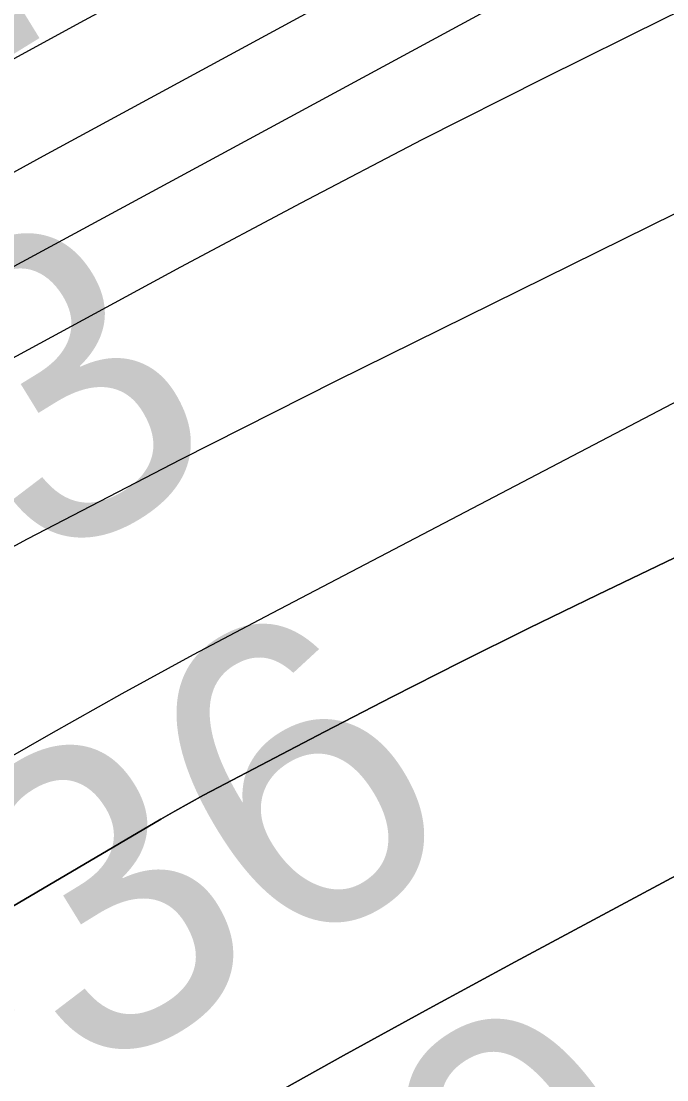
# Model space of a CAD drawing. Extents: x 3445503 to 3483459, y 540493 to 566012.
# Drawn here: x 3476409.2 to 3476550.2, y 551710 to 551941.1 of the extents above; entities that cross this region are included whole.
import ezdxf

# ---------------------------------------------------------------- set-up
doc = ezdxf.new("R2010")
doc.units = 0
for name, color, linetype in [('V-RIVR-EDGE', 7, 'Continuous'), ('V-RIVR-RANG', 7, 'Continuous'), ('V-TOPO-DPTH', 7, 'Continuous'), ('V-TOPO-MAJR', 7, 'Continuous'), ('V-TOPO-MINR', 7, 'Continuous')]:
    doc.layers.add(name, color=color, linetype=linetype)

msp = doc.modelspace()

# ---------------------------------------------------------------- linework, layer by layer
at = {"layer": 'V-RIVR-EDGE'}
msp.add_spline([(3477967.3848833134, 552440.8059690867), (3477956.324274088, 552434.4645256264), (3477946.922800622, 552428.2304005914), (3477938.2208844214, 552423.7327046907), (3477929.172198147, 552419.58349804), (3477921.163822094, 552414.388823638), (3477919.4179374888, 552411.2644546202), (3477918.3664526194, 552407.7907367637), (3477915.2291897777, 552404.3221764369), (3477908.61305155, 552399.8193230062), (3477903.741938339, 552398.0932089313), (3477897.8270765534, 552396.0220439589), (3477895.3893709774, 552394.2899127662), (3477890.1714876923, 552392.9122879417), (3477887.3861524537, 552391.1810163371), (3477883.9004003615, 552387.3656859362), (3477874.497207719, 552380.4363015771), (3477864.3996153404, 552373.8562660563), (3477857.0907965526, 552370.3980207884), (3477852.909785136, 552366.5844095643), (3477848.381144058, 552362.7716579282), (3477844.5451835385, 552357.9142981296), (3477836.8938926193, 552356.5426904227), (3477833.4090001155, 552353.0749896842), (3477830.613349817, 552347.1721621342), (3477822.605833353, 552342.3251173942), (3477810.0688162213, 552333.3176913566), (3477792.657247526, 552321.1936325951), (3477781.52192369, 552316.7019538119), (3477774.9023471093, 552310.8085817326), (3477768.981468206, 552306.3040091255), (3477763.756708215, 552302.1453470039), (3477759.9310627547, 552301.4595431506), (3477756.0985405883, 552297.9927020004), (3477741.122958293, 552286.9055151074), (3477723.7062320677, 552272.6956783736), (3477708.732368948, 552262.3037508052), (3477698.9806870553, 552255.0275963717), (3477689.5869498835, 552251.922138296), (3477683.6652113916, 552247.0699360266), (3477677.043915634, 552240.4813046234), (3477664.1601284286, 552231.8223678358), (3477659.2829980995, 552227.6628461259), (3477652.325247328, 552225.5942599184), (3477646.05759835, 552221.4381765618), (3477633.1695132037, 552211.0410914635), (3477593.4640879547, 552180.5476742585), (3477582.3218874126, 552173.2749581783), (3477570.133359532, 552164.6143022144), (3477532.8716569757, 552138.2864238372), (3477506.055176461, 552118.5377213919), (3477500.1351571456, 552114.3807784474), (3477492.8237595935, 552109.879644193), (3477485.8591321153, 552105.0300206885), (3477479.9494278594, 552105.044633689), (3477473.686936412, 552102.974328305), (3477446.1786349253, 552084.6178636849), (3477429.4631851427, 552072.8397154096), (3477413.0962246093, 552061.4083372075), (3477403.3445427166, 552054.1321827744), (3477399.864807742, 552052.7502600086), (3477395.341324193, 552051.0232863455), (3477385.9467274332, 552047.5701986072), (3477366.105189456, 552036.8426756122), (3477295.433217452, 551995.3016125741), (3477256.0874561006, 551969.6741510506), (3477245.9924424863, 551964.1370045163), (3477236.5866710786, 551956.1647311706), (3477232.406519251, 551952.6987496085), (3477223.3586925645, 551948.89717262), (3477210.8268329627, 551941.975524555), (3477195.5096381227, 551933.3226048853), (3477189.23941038, 551928.1236325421), (3477182.2756424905, 551923.6216386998), (3477175.6646617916, 551921.2045632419), (3477171.836437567, 551919.4758704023), (3477168.3515450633, 551916.0081696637), (3477159.6496288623, 551911.5104737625), (3477143.6328767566, 551901.1211249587), (3477124.4848789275, 551889.6966234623), (3477117.871319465, 551886.2366590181), (3477112.3066661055, 551885.2075234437), (3477107.4346933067, 551883.1337797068), (3477100.8211338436, 551879.6738152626), (3477094.5517656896, 551874.8224725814), (3477091.412783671, 551870.6586529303), (3477085.147713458, 551867.54545856), (3477074.3548617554, 551860.9671422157), (3477058.344126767, 551853.011201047), (3477036.0640236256, 551840.203917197), (3477024.5707550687, 551831.5415420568), (3477014.1263926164, 551825.3099957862), (3477007.5162715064, 551823.2405499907), (3476990.806838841, 551813.8958093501), (3476960.862550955, 551794.5024728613), (3476943.4492630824, 551781.6831547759), (3476927.7818598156, 551771.9882057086), (3476905.500897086, 551758.8332921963), (3476879.0389229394, 551741.8647674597), (3476864.071076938, 551733.9062475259), (3476854.3211142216, 551727.325352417), (3476848.0526056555, 551722.8216393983), (3476839.70175747, 551719.7136025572), (3476833.4427043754, 551719.0338158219), (3476830.31231824, 551718.3462927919), (3476827.173336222, 551714.182473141), (3476822.9949035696, 551711.4117509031), (3476800.371468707, 551700.343474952), (3476764.179302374, 551684.7895373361), (3476719.29037737, 551666.8236817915), (3476694.587181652, 551658.1939710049), (3476687.274064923, 551652.9975774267), (3476681.7085519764, 551651.6208121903), (3476674.7516607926, 551649.8998556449), (3476665.709851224, 551648.5316862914), (3476648.669121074, 551645.7927688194), (3476639.2779626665, 551643.7301997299), (3476627.4490986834, 551639.9354994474), (3476617.009034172, 551635.4421014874), (3476607.2625098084, 551630.2517250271), (3476595.080858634, 551624.3721063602), (3476590.5590942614, 551623.3403920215), (3476578.3920560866, 551623.3704776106), (3476574.5664106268, 551622.6846737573), (3476569.6944378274, 551620.6109300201), (3476563.7744185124, 551616.4539870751), (3476559.595126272, 551613.3356351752), (3476542.5552557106, 551610.944347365), (3476516.4692776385, 551605.4467418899), (3476500.8139086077, 551600.6186080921), (3476493.860455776, 551600.2881701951), (3476490.382439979, 551599.6015067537), (3476484.8160674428, 551597.8771118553), (3476475.769959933, 551594.7707941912), (3476466.7143969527, 551587.8405502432), (3476459.750629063, 551583.3385564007), (3476454.1842565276, 551581.6141615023), (3476446.5243697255, 551576.7662571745), (3476440.255001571, 551571.9149144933), (3476435.0311011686, 551568.1038820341), (3476422.854607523, 551564.3100413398), (3476402.3126526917, 551551.4984595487), (3476381.420489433, 551537.6448483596), (3476372.0198755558, 551531.7583529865), (3476359.8339264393, 551524.140586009), (3476350.7740655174, 551515.4721937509), (3476342.071289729, 551510.6268681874), (3476327.10172455, 551501.9730889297), (3476312.481508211, 551494.0137094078), (3476294.027910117, 551482.2398590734), (3476278.3630856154, 551473.5877989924), (3476258.5155305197, 551460.4268683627), (3476247.7175212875, 551451.7627740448), (3476240.7477362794, 551444.8273725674), (3476231.3445436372, 551437.8979882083), (3476220.5534111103, 551432.0149311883), (3476209.412070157, 551425.0898447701), (3476201.752183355, 551420.2419404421), (3476188.86323862, 551409.4972256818), (3476180.8488454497, 551401.8691436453), (3476169.01310476, 551395.2934060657), (3476157.8666062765, 551386.2825416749), (3476151.592940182, 551379.6930506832), (3476140.805246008, 551375.200512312), (3476129.659607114, 551366.5372775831), (3476121.6409160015, 551357.171047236), (3476113.974152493, 551349.5421056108), (3476103.18130079, 551342.9637892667), (3476089.95590104, 551336.7391197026), (3476064.211535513, 551328.8072470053), (3476038.8070633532, 551317.7458477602), (3476021.0538821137, 551308.0560562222), (3476001.9050246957, 551296.2839250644), (3475987.974050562, 551285.889418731), (3475980.311584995, 551279.9986254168), (3475968.8286314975, 551275.5078062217), (3475961.8691615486, 551272.74396069), (3475958.38169028, 551268.2333709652), (3475953.4976832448, 551261.2928119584), (3475933.6613027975, 551252.651066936), (3475913.8197648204, 551241.923543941), (3475899.54373979, 551232.5727861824), (3475888.3989604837, 551224.2571811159), (3475872.030280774, 551212.1305435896), (3475859.1439148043, 551202.4287178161), (3475843.822422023, 551192.0376498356), (3475828.851137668, 551182.688611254), (3475807.6165022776, 551170.9216376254), (3475790.902771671, 551159.8387486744), (3475778.359737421, 551148.3979150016), (3475750.8454188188, 551127.6080427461), (3475732.386663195, 551113.7484144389), (3475710.1082792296, 551101.6363899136), (3475688.5242950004, 551089.1750165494), (3475657.5457140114, 551073.2605554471), (3475627.610881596, 551057.6911452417), (3475610.205330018, 551048.0004941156), (3475592.8023572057, 551039.3527319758), (3475578.883417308, 551033.8250409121), (3475567.7575489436, 551033.1572884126), (3475559.4084199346, 551030.7445108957), (3475547.22161123, 551022.7791142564), (3475531.193684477, 551007.8705798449), (3475514.128026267, 550995.0504021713), (3475489.7561280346, 550979.8148682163), (3475462.248686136, 550961.8060332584), (3475436.832179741, 550945.8778187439), (3475412.1117922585, 550930.2955147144), (3475404.102556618, 550924.7532106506), (3475394.356891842, 550919.9104638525), (3475383.5657593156, 550914.0274068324), (3475369.9892915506, 550906.4130782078), (3475361.2813582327, 550899.4819746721), (3475348.7563753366, 550895.3413639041), (3475341.099067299, 550891.5363485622), (3475331.346525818, 550883.9125644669), (3475319.5056275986, 550875.251048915), (3475304.183275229, 550864.5123512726), (3475282.257678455, 550854.4852451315), (3475261.025621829, 550843.7611604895), (3475243.971997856, 550835.8077980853), (3475209.5136818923, 550818.5114142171), (3475176.085361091, 550795.9980066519), (3475149.619948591, 550777.6389632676), (3475114.789934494, 550750.6098084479), (3475097.3766466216, 550737.7904903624), (3475087.6146496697, 550726.3427799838), (3475078.202861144, 550715.9370990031), (3475072.9712244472, 550708.9973995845), (3475070.5317996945, 550706.5700090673), (3475067.0529243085, 550705.5357159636), (3475062.1826706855, 550704.1572315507), (3475055.2206219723, 550700.3504970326), (3475048.2534157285, 550694.4579845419), (3475043.3668299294, 550686.4745365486), (3475033.264080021, 550677.8087230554), (3475023.50638101, 550668.099160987), (3475018.97344199, 550662.5482610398), (3475016.528000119, 550657.6874628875), (3475015.1288855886, 550654.2146046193), (3475012.339252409, 550650.7451847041), (3475004.6767868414, 550644.8543913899), (3475000.49319666, 550639.9978911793), (3474998.0511931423, 550636.527611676), (3474987.9467240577, 550627.1665388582), (3474974.703272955, 550613.6416463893), (3474958.329435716, 550599.4292308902), (3474946.4885374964, 550590.7677153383), (3474937.4321149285, 550583.4898417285), (3474926.2856164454, 550574.4789773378), (3474912.7005527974, 550563.388352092), (3474895.6417712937, 550553.3492117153), (3474877.8877304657, 550543.3117905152), (3474859.783481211, 550532.2323399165), (3474849.689327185, 550527.0428230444), (3474846.203575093, 550523.2274926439), (3474838.546267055, 550519.4224773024), (3474826.015267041, 550512.8484588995), (3474803.3961301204, 550503.518331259), (3474763.728526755, 550488.3206191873), (3474757.461737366, 550484.5121654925), (3474754.3296320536, 550483.1293831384), (3474743.1960273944, 550479.3329636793), (3474732.059843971, 550474.4936552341), (3474701.4383481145, 550462.4022608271), (3474681.260355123, 550456.1947830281), (3474669.430631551, 550452.0524530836), (3474656.205231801, 550445.8277835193), (3474651.328101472, 550441.6682618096), (3474649.580497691, 550437.8486334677), (3474646.428621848, 550428.4703688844), (3474639.474309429, 550427.7923013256), (3474629.0385428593, 550425.0370516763), (3474622.08423044, 550424.3589841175), (3474617.2174151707, 550424.3710183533), (3474614.0844502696, 550422.6406063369), (3474611.296536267, 550419.8664457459), (3474606.4228442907, 550417.0974426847), (3474599.8170211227, 550416.7661451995), (3474592.512500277, 550415.0460482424), (3474584.1633712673, 550412.633270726), (3474580.6801979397, 550409.8608293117), (3474579.97806191, 550407.0815111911), (3474579.2707683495, 550402.2164150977), (3474577.524024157, 550398.7444164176), (3474572.3009833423, 550395.2810136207), (3474569.5259631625, 550397.7212979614), (3474568.8350017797, 550399.4611654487), (3474566.39901538, 550398.4242935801), (3474565.003339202, 550396.3419539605), (3474560.8317832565, 550396.3522690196), (3474558.046448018, 550394.620997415), (3474557.349469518, 550393.9274572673), (3474552.8216880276, 550390.4623352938), (3474550.030335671, 550386.2976560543), (3474547.2398429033, 550382.480606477), (3474544.4553672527, 550381.0969645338), (3474541.6777683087, 550382.4943598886), (3474539.93876041, 550382.1510281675), (3474539.237483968, 550379.7193397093), (3474537.4838630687, 550373.4663037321), (3474536.4297994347, 550368.9496968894), (3474533.638447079, 550364.7850176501), (3474528.767333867, 550363.058903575), (3474524.9425479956, 550362.7207293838), (3474521.1297963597, 550367.2493704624), (3474518.3504782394, 550367.9515064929), (3474514.8690240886, 550365.8743244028), (3474513.4733479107, 550363.7919847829), (3474515.539355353, 550355.7913450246), (3474514.1368024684, 550350.9279681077), (3474510.6458928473, 550345.0268597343), (3474504.717277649, 550337.393620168), (3474501.5877511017, 550337.0537268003), (3474494.9827875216, 550337.0700589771), (3474490.1151126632, 550336.7344635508), (3474486.2911863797, 550336.7439190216), (3474483.5049915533, 550334.665017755), (3474481.7616857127, 550332.5835377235), (3474479.668171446, 550329.4600282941), (3474476.1884364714, 550328.0781055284), (3474468.885634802, 550327.0532678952), (3474462.629160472, 550327.4163701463), (3474450.808032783, 550326.750336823), (3474441.4194531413, 550325.7306567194), (3474433.070324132, 550323.3178792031), (3474424.3727058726, 550320.5583316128), (3474416.3677681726, 550316.7541758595), (3474412.183318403, 550311.5500459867), (3474406.9585584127, 550307.3913838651), (3474397.2111744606, 550301.8533777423), (3474391.99586994, 550301.5186419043), (3474386.088744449, 550302.5761438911), (3474381.571278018, 550303.282577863), (3474374.9663144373, 550303.29891004), (3474367.313304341, 550301.232043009), (3474361.396723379, 550298.4656187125), (3474352.692228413, 550292.9250338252), (3474347.1249962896, 550290.8530092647), (3474344.6941674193, 550291.9019153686), (3474343.6555763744, 550293.6426424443), (3474340.8745390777, 550293.6495191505), (3474339.4754245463, 550290.1766608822), (3474332.171763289, 550288.804193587), (3474327.3015096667, 550287.4257091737), (3474316.868321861, 550285.713348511), (3474310.6084091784, 550284.6859321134), (3474304.3545136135, 550286.0919233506), (3474293.2303644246, 550286.119430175), (3474261.933379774, 550282.0252371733), (3474232.365087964, 550274.1028199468), (3474219.840105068, 550269.962209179), (3474206.624160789, 550267.5614658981), (3474200.707579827, 550264.7950416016), (3474193.397901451, 550260.9891666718), (3474172.5229299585, 550254.0881487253), (3474156.866701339, 550248.9123852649), (3474145.3846074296, 550244.7691957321), (3474138.0800865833, 550243.0490987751), (3474131.475123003, 550243.0654309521), (3474123.8212533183, 550240.6509342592), (3474116.8617833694, 550237.8870887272), (3474100.516312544, 550235.1464520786), (3474090.0865630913, 550234.8246100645), (3474081.393242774, 550233.8032107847), (3474068.173860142, 550230.0119488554), (3474051.4764617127, 550225.5340234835), (3474039.295670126, 550220.0020344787), (3474031.2976091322, 550218.9789160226), (3474029.5560224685, 550217.5926953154), (3474028.8504480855, 550213.4228585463), (3474027.1131593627, 550213.77478615), (3474025.036836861, 550217.603869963), (3474021.9098890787, 550218.3068655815), (3474017.0361971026, 550215.53786252), (3474014.6010702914, 550214.8486203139), (3474009.387484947, 550215.2091437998), (3474003.125853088, 550213.4864680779), (3473996.173259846, 550213.5036598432), (3473986.43791013, 550212.8324689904), (3473971.4812387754, 550209.3931346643), (3473947.8217916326, 550201.1084747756), (3473927.9965858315, 550196.985915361), (3473915.481058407, 550196.6692308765), (3473910.9584344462, 550195.2898868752), (3473900.519229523, 550191.1441185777), (3473896.3399372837, 550188.0257666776), (3473890.081743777, 550187.6936096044), (3473880.6914449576, 550185.9786701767), (3473877.557620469, 550183.9006284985), (3473876.1593655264, 550180.7753998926), (3473870.9371843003, 550177.6596267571), (3473863.28589338, 550176.2880190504), (3473852.851845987, 550174.2280287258), (3473846.584197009, 550170.071945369), (3473843.4469341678, 550166.6033850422), (3473829.887658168, 550165.9416496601), (3473817.364394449, 550162.4962982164), (3473797.202733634, 550162.8937839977), (3473790.9393825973, 550160.4758489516), (3473774.2359670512, 550153.5645159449), (3473761.365933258, 550150.4676537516), (3473751.280375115, 550148.7544335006), (3473741.5476041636, 550149.1261316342), (3473732.1598841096, 550148.454081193), (3473721.729275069, 550147.7846095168), (3473708.5133307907, 550145.3838662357), (3473703.986408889, 550142.266373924), (3473699.8036782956, 550137.7575033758), (3473693.194416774, 550136.035687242), (3473684.503675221, 550136.0571769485), (3473676.5099121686, 550136.7722068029), (3473667.814872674, 550135.055548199), (3473650.414478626, 550127.4506750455), (3473634.408041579, 550121.2328821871), (3473613.526193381, 550111.5508269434), (3473599.600376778, 550103.2420985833), (3473599.594359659, 550100.8086909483), (3473599.5814658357, 550095.5942460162), (3473597.494828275, 550095.2517738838), (3473595.7566799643, 550095.256071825), (3473589.510520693, 550099.7907300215), (3473582.56308498, 550101.8936997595), (3473571.0870081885, 550100.1839178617), (3473560.30189278, 550096.7342684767), (3473548.8086242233, 550088.071893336), (3473541.4937883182, 550082.1802404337), (3473536.968585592, 550079.7580074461), (3473530.7095324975, 550079.0782207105), (3473522.3793144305, 550084.3132957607), (3473518.5588265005, 550085.7132698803), (3473509.867225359, 550085.3871299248), (3473487.609471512, 550081.6182172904), (3473463.9594798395, 550077.1574836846), (3473450.746973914, 550076.1472590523), (3473424.3279791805, 550076.5602174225), (3473415.2904675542, 550076.9301963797), (3473413.20039164, 550075.1972055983), (3473411.1094561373, 550073.1165851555), (3473410.044217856, 550064.0807927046), (3473387.095502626, 550062.0517475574), (3473385.3573543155, 550062.0560454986), (3473385.029495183, 550070.052387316), (3473384.336814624, 550071.0969954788), (3473381.21072643, 550072.1476207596), (3473364.172575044, 550070.4515922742), (3473359.2988830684, 550067.6825892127), (3473346.088955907, 550067.7152535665), (3473344.347369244, 550066.3290328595), (3473345.0245772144, 550059.0270907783), (3473343.6306202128, 550057.6400104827), (3473340.5079703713, 550060.081154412), (3473338.0840182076, 550063.9110978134), (3473333.2163433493, 550063.575502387), (3473315.824545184, 550059.4469258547), (3473309.9062450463, 550055.9852422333), (3473306.770701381, 550053.2119412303), (3473302.2523753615, 550053.57074554), (3473296.6954582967, 550055.6702769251), (3473292.871532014, 550055.6797323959), (3473289.7351287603, 550052.5588017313), (3473286.6013042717, 550050.4807600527), (3473283.1284460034, 550051.8798745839), (3473279.3070984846, 550052.9322190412), (3473267.4816728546, 550050.5280374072)], degree=3, dxfattribs=at)
at = {"layer": 'V-TOPO-DPTH'}
for points in [[(3476265.6342320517, 551662.3206876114), (3476295.3962865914, 551680.7886620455), (3476325.2622245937, 551699.0854227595), (3476355.283987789, 551717.125362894), (3476385.409634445, 551734.9940893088), (3476439.6466721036, 551766.8506190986), (3476442.7446308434, 551768.6393747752), (3476445.8597875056, 551770.3971147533), (3476449.000741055, 551772.1083311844), (3476452.158892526, 551773.7885319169), (3476475.4053976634, 551785.9351974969), (3476490.236646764, 551793.5918357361), (3476505.117138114, 551801.1503339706), (3476520.0714928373, 551808.5616221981), (3476535.075089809, 551815.8747704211), (3476553.7291670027, 551824.8536179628), (3476578.088641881, 551836.5992998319), (3476602.4373158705, 551848.3672902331), (3476626.769788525, 551860.1687434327), (3476651.09146029, 551871.9925051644), (3477007.205247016, 552045.4167570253), (3477086.6238187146, 552085.014014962)], [(3477086.6238187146, 552085.014014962), (3477007.205247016, 552045.4167570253), (3476651.09146029, 551871.9925051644), (3476626.769788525, 551860.1687434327), (3476602.4373158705, 551848.3672902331), (3476578.088641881, 551836.5992998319), (3476553.7291670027, 551824.8536179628), (3476535.075089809, 551815.8747704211), (3476520.0714928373, 551808.5616221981), (3476505.117138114, 551801.1503339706), (3476490.236646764, 551793.5918357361), (3476475.4053976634, 551785.9351974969), (3476452.158892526, 551773.7885319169), (3476449.000741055, 551772.1083311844), (3476445.8597875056, 551770.3971147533), (3476442.7446308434, 551768.6393747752), (3476439.6466721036, 551766.8506190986), (3476385.409634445, 551734.9940893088), (3476355.283987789, 551717.125362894), (3476325.2622245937, 551699.0854227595), (3476295.3962865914, 551680.7886620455), (3476265.6342320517, 551662.3206876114)], [(3477063.616202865, 552033.8583972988), (3476966.8010239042, 551979.8015569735), (3476869.7726858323, 551926.1328295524), (3476772.4246090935, 551873.0462714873), (3476674.8633732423, 551820.3478263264), (3476517.0995614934, 551735.7399005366), (3476498.3030304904, 551725.5594993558), (3476479.563399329, 551715.2764106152), (3476460.909117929, 551704.839290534), (3476442.311736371, 551694.2994828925), (3475907.3097783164, 551388.176088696)], [(3477063.616202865, 552033.8583972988), (3476966.8010239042, 551979.8015569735), (3476869.7726858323, 551926.1328295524), (3476772.4246090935, 551873.0462714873), (3476674.8633732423, 551820.3478263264), (3476517.0995614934, 551735.7399005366), (3476498.3030304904, 551725.5594993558), (3476479.563399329, 551715.2764106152), (3476460.909117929, 551704.839290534), (3476442.311736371, 551694.2994828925), (3475907.3097783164, 551388.176088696)]]:
    msp.add_lwpolyline(points, dxfattribs=at)
at = {"layer": 'V-TOPO-MAJR'}
for points in [[(3476181.3167282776, 551804.0443324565), (3476302.0703826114, 551873.8913817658), (3476331.881059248, 551890.9530014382), (3476361.7939197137, 551907.8315741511), (3476391.8600559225, 551924.4355764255), (3476422.0283759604, 551940.8565317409), (3476811.9732141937, 552150.7996108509), (3476905.622603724, 552200.7887948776), (3476999.506455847, 552250.3297814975), (3477093.742001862, 552299.1984720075)], [(3475853.4489890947, 551457.0504448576), (3476400.3110125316, 551776.7568794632), (3476415.7180418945, 551785.6173614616), (3476431.206833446, 551794.330036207), (3476446.8182682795, 551802.8210000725), (3476462.5114653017, 551811.1641566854), (3476578.0224951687, 551871.5223204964), (3476651.660183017, 551909.6825211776), (3476725.4680198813, 551947.5079173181), (3476799.5310802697, 551984.8311066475), (3476873.7642896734, 552021.8194914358), (3477271.6177008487, 552218.3751391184)]]:
    msp.add_lwpolyline(points, dxfattribs=at)
at = {"layer": 'V-TOPO-MINR'}
for points in [[(3475745.2332516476, 551521.8878943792), (3476332.7307094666, 551865.9188331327), (3476352.9327159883, 551877.614835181), (3476373.2104352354, 551889.1765041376), (3476393.601723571, 551900.5366734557), (3476414.068724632, 551911.7625096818), (3476595.919617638, 552010.3360136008), (3476707.684500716, 552070.1396294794), (3476819.8701207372, 552129.1325318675), (3476932.686846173, 552186.9093640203), (3477045.9243085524, 552243.8754826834)], [(3476052.3259848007, 551679.1185985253), (3476357.8660115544, 551859.5291720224), (3476370.208060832, 551866.7245636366), (3476382.6022028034, 551873.8278802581), (3476395.074483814, 551880.7930843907), (3476407.5988575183, 551887.666213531), (3476518.36948352, 551947.6568184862), (3476586.538992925, 551984.0275299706), (3476655.0027189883, 552019.8269218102), (3476723.907770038, 552054.7693341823), (3476793.1070377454, 552089.1404269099), (3477094.155846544, 552236.3362246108)], [(3476265.832684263, 551784.1752049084), (3476307.7276712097, 551809.2062801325), (3476382.154489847, 551853.4510908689), (3476386.9082445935, 551856.2386111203), (3476391.683760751, 551858.987800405), (3476396.491919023, 551861.6794932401), (3476401.3218387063, 551864.3328551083), (3476444.0505030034, 551887.4736163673), (3476470.3506701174, 551901.4941495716), (3476496.7702410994, 551915.2821739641), (3476523.368917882, 551928.7214351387), (3476550.0869985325, 551941.9281875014), (3476591.1176173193, 551961.8748438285), (3476638.4756719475, 551984.8073687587), (3476685.8804932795, 552007.6424236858), (3476733.355464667, 552030.3312736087), (3476780.8772027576, 552052.9226535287), (3476975.1343276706, 552144.9039104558), (3477050.9497604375, 552181.3442640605)], [(3476219.7432320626, 551720.5587225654), (3476283.043345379, 551756.921842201), (3476344.0898017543, 551791.5989613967), (3476377.2000010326, 551810.0290145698), (3476410.5155014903, 551828.0720098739), (3476444.138953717, 551845.5344183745), (3476477.967707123, 551862.6097690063), (3476677.693662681, 551961.2587206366), (3476805.645820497, 552024.7174871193), (3476933.45858153, 552088.4546467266), (3477061.062247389, 552152.6093960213)], [(3476265.6342320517, 551662.3206876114), (3476295.3962865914, 551680.7886620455), (3476325.2622245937, 551699.0854227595), (3476355.283987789, 551717.125362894), (3476385.409634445, 551734.9940893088), (3476439.6466721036, 551766.8506190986), (3476442.7446308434, 551768.6393747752), (3476445.8597875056, 551770.3971147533), (3476449.000741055, 551772.1083311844), (3476452.158892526, 551773.7885319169), (3476475.4053976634, 551785.9351974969), (3476490.236646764, 551793.5918357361), (3476505.117138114, 551801.1503339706), (3476520.0714928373, 551808.5616221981), (3476535.075089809, 551815.8747704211), (3476553.7291670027, 551824.8536179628), (3476578.088641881, 551836.5992998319), (3476602.4373158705, 551848.3672902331), (3476626.769788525, 551860.1687434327), (3476651.09146029, 551871.9925051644), (3477007.205247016, 552045.4167570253), (3477086.6238187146, 552085.014014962)], [(3475907.3097783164, 551388.176088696), (3476442.311736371, 551694.2994828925), (3476460.909117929, 551704.839290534), (3476479.563399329, 551715.2764106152), (3476498.3030304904, 551725.5594993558), (3476517.0995614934, 551735.7399005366), (3476674.8633732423, 551820.3478263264), (3476772.4246090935, 551873.0462714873), (3476869.7726858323, 551926.1328295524), (3476966.8010239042, 551979.8015569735), (3477063.616202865, 552033.8583972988)]]:
    msp.add_lwpolyline(points, dxfattribs=at)

# ---------------------------------------------------------------- texts
at = {"layer": 'V-RIVR-RANG'}
for s, p in [('-111', (3476306.581760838, 551871.909530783)), ('-63', (3476345.498953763, 551778.4459980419)), ('-36', (3476397.222570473, 551692.8586409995)), ('-20', (3476449.170878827, 551607.4094624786))]:
    msp.add_text(s, height=67.00000000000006, rotation=31.59025000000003, dxfattribs=at).set_placement(p)

doc.saveas('drawing.dxf')
